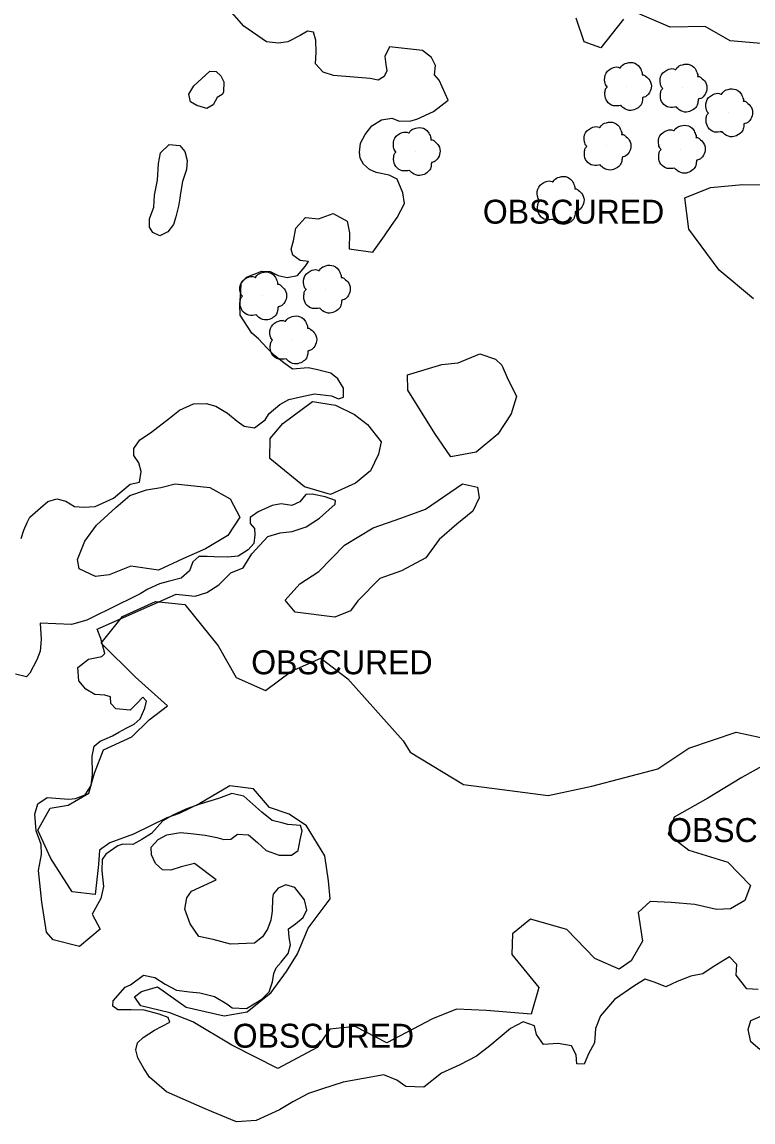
# Model space of a CAD drawing. Extents: x 368532 to 392481, y 10654822 to 10676899.
# Drawn here: x 370355.9 to 370508.6, y 10675291.7 to 10675521.5 of the extents above; entities that cross this region are included whole.
import ezdxf

# ---------------------------------------------------------------- set-up
doc = ezdxf.new("R2010")
doc.units = 0
for name, color, linetype in [('p_dtm obscured area', 7, 'Continuous'), ('p_veg tree', 7, 'Continuous'), ('p_veg woods', 7, 'Continuous')]:
    doc.layers.add(name, color=color, linetype=linetype)

msp = doc.modelspace()

# ---------------------------------------------------------------- linework, layer by layer
at = {"layer": 'p_dtm obscured area'}
for points in [[(370421.01, 10675510.31), (370418.84, 10675510.99), (370417.28, 10675512.74), (370417.41, 10675515.2), (370417.35, 10675517.71), (370416.83, 10675519.34), (370415.57, 10675519.57), (370414.04, 10675518.67), (370411.44, 10675517.34), (370409.49, 10675517.05), (370407, 10675517.32), (370402.3, 10675520.59), (370398.76, 10675524.66)], [(370368.84, 10675420.13), (370371.2, 10675420.31), (370375.06, 10675422), (370378.57, 10675424.96), (370380.5, 10675425.4), (370380.82, 10675427.63), (370380.32, 10675429.43), (370379.3, 10675430.92), (370379.27, 10675432.37), (370380.56, 10675434.24), (370382.81, 10675435.67), (370386.77, 10675438.75), (370388.81, 10675440.41), (370391.75, 10675441.72), (370394.4, 10675441.8), (370396.43, 10675441.23), (370398.86, 10675439.8), (370400.91, 10675438.13), (370402.37, 10675437.07), (370404.5, 10675436.72), (370406.73, 10675438.38), (370407.6, 10675439.71), (370409.77, 10675441.62), (370411.68, 10675442.66), (370414.08, 10675443.19), (370417.07, 10675443.79), (370420.59, 10675443.42), (370422.06, 10675442.8), (370423.13, 10675443.09), (370423.13, 10675445.01), (370421.88, 10675446.95), (370420.45, 10675448.17), (370417.38, 10675448.91), (370415.72, 10675449.23), (370412.45, 10675448.97), (370410.64, 10675450.32), (370408.66, 10675451.86), (370407.08, 10675453.43), (370405.32, 10675455.32), (370403.93, 10675456.5), (370401.51, 10675460.23), (370401.42, 10675462.49), (370401.62, 10675465.1), (370401.69, 10675466.95), (370402.87, 10675468.22), (370406.07, 10675469.46), (370407.8, 10675469.39), (370409.48, 10675468.55), (370411.3, 10675468.14), (370413.48, 10675468.57), (370415.11, 10675470.4), (370415.79, 10675471.43), (370414.06, 10675471.68), (370412.54, 10675472.8), (370412.15, 10675474.04), (370412.63, 10675475.79), (370413.14, 10675478.45), (370415.13, 10675480.68), (370417.86, 10675480.35), (370420.93, 10675481.46), (370423.89, 10675479.87), (370424.32, 10675477.44), (370424.29, 10675474.14), (370429.19, 10675473.43), (370431.67, 10675476.81), (370433.15, 10675478.99), (370434.28, 10675480.63), (370435.84, 10675483.56), (370435.5, 10675485.83), (370434.29, 10675488.68), (370432.64, 10675489.5), (370429.92, 10675490.08), (370428.51, 10675490.7), (370427.24, 10675491.76), (370426.6, 10675493.06), (370426.44, 10675494.32), (370426.62, 10675496.18), (370427.6, 10675497.98), (370429.01, 10675499.78), (370431.02, 10675501.04), (370433.22, 10675501.38), (370434.82, 10675500.75), (370437.14, 10675500.84), (370438.38, 10675501.16), (370441.86, 10675502.8), (370444.96, 10675505.17), (370443.05, 10675509.32), (370442.09, 10675510.44), (370442.31, 10675512.38), (370441.46, 10675514.1), (370439.63, 10675515.54), (370432.73, 10675516.29), (370431.75, 10675514.29), (370431.94, 10675512.62), (370432.14, 10675511.27), (370431.58, 10675510.11), (370430.34, 10675509.35), (370428.68, 10675509.66), (370421.01, 10675510.31)], [(370371.03, 10675370.25), (370372.24, 10675371.24), (370373.7, 10675371.9), (370374.84, 10675372.39), (370376.17, 10675373.18), (370377.73, 10675374), (370379.34, 10675374.82), (370380.65, 10675375.96), (370381.57, 10675378.15), (370381.97, 10675379.65), (370381.17, 10675380.48), (370379.92, 10675379.15), (370378.51, 10675377.73), (370375.56, 10675378.03), (370374.48, 10675379.15), (370374.44, 10675380.54), (370373.22, 10675380.9), (370371.15, 10675381), (370369.25, 10675382.14), (370367.83, 10675383.86), (370367.63, 10675386.69), (370369.86, 10675388.41), (370372.61, 10675388.96), (370373.28, 10675389.61), (370372.39, 10675392.71), (370371.63, 10675394.64), (370388.15, 10675402), (370390.12, 10675401.74), (370392.13, 10675401.58), (370394.57, 10675402.33), (370397.08, 10675403.89), (370399.57, 10675406.42), (370402.11, 10675407.51), (370403.95, 10675410.4), (370407.28, 10675413.99), (370409.87, 10675414.77), (370412.36, 10675415.07), (370415.27, 10675416.03), (370418.07, 10675417.87), (370421.33, 10675420.77), (370421.44, 10675421.55), (370419.25, 10675422.34), (370416.56, 10675422.89), (370415.26, 10675422.76), (370414.01, 10675421.24), (370412.3, 10675420.51), (370410.07, 10675420.83), (370408.18, 10675420.49), (370405.26, 10675419.16), (370403.61, 10675417.99), (370403.59, 10675416.73), (370404.51, 10675415.71), (370404.58, 10675414.36), (370404.4, 10675412.57), (370403.18, 10675411.27), (370401.11, 10675409.89), (370398.97, 10675409.67), (370396.11, 10675409.75), (370394.6, 10675409.84), (370392.87, 10675409.84), (370391.63, 10675408.76), (370390.93, 10675406.86), (370389.18, 10675405.35), (370386.49, 10675404.61), (370384.69, 10675404.16), (370382.22, 10675403.01), (370380.63, 10675402.03), (370378.57, 10675401.03), (370376.25, 10675399.91), (370369.5, 10675396.53), (370366.31, 10675395.61), (370363.01, 10675395.77), (370359.77, 10675395.92), (370359.96, 10675392.52), (370359.76, 10675390.1), (370359.01, 10675388.26), (370357.61, 10675385.48), (370356.87, 10675384.71), (370354.62, 10675385.25)], [(370355.74, 10675413.59), (370356.33, 10675415.35), (370357.02, 10675416.94), (370357.57, 10675418.09), (370359.84, 10675420.03), (370361.31, 10675421.33), (370363.21, 10675421.86), (370365.08, 10675421.39), (370366.89, 10675420.29), (370368.84, 10675420.13)], [(370398.71, 10675316.38), (370399.86, 10675315.57), (370402.85, 10675315.43), (370406.02, 10675317.38), (370407.59, 10675318.9), (370408.29, 10675320.99), (370408.54, 10675322.72), (370409.03, 10675323.93), (370410.09, 10675325.08), (370411.57, 10675326.94), (370412.01, 10675328.73), (370411.75, 10675330.27), (370411.59, 10675332.04), (370413.06, 10675333.08), (370414.68, 10675334.47), (370415.43, 10675336.06), (370414.94, 10675338.11), (370412.91, 10675340.72), (370411.06, 10675341.29), (370409.44, 10675340.53), (370408.42, 10675339.29), (370408.24, 10675338.32), (370408.23, 10675335.77), (370407.91, 10675333.86), (370407.19, 10675331.99), (370406.16, 10675330.43), (370404.53, 10675329.04), (370399.46, 10675328.85), (370395.89, 10675329.85), (370392.85, 10675330.44), (370391.05, 10675333.14), (370389.97, 10675336.18), (370390.35, 10675338.53), (370391.38, 10675339.96), (370396.52, 10675342.33), (370391.95, 10675345.71), (370389.17, 10675345), (370387.02, 10675344.35), (370385.3, 10675344.41), (370383.81, 10675345.75), (370382.99, 10675347.56), (370382.93, 10675349.16), (370384.4, 10675350.71), (370386.18, 10675351.69), (370389.05, 10675352.17), (370391.18, 10675352.01), (370394.23, 10675351.61), (370396.64, 10675351.16), (370398.08, 10675350.76), (370399.53, 10675350.8), (370400.99, 10675351.84), (370403.28, 10675351.71), (370405.11, 10675350.07), (370406.91, 10675348.41), (370409.69, 10675347.45), (370412.23, 10675347.43), (370413.64, 10675348.41), (370414.02, 10675350.64), (370414.46, 10675352.55), (370414.1, 10675353.63), (370411.5, 10675353.89), (370410.21, 10675354.2), (370408.21, 10675354.73), (370406.07, 10675356.44), (370402.26, 10675359.81), (370399.75, 10675360.35), (370397, 10675359.3), (370393.08, 10675358.11), (370390.17, 10675357.09), (370387.44, 10675355.82), (370385.35, 10675354.66), (370382.97, 10675351.99), (370381, 10675350.71), (370379.07, 10675349.7), (370377.02, 10675349.77), (370375.98, 10675349.38), (370373.43, 10675347.66), (370372.72, 10675346.54), (370372.59, 10675344.19), (370373, 10675340.88), (370372.39, 10675338.37), (370370.61, 10675335.1), (370372.25, 10675331.99), (370367.94, 10675328.39), (370362.47, 10675329.77), (370361.08, 10675331.4), (370360.12, 10675337.64), (370359.41, 10675344.26), (370360.01, 10675347.61), (370359.92, 10675349.69), (370358.9, 10675352.54), (370358.61, 10675356.03), (370359.28, 10675358.16), (370361.19, 10675359.51), (370365.74, 10675359.15), (370367.13, 10675359.31), (370369.12, 10675360.06), (370370.38, 10675362.02), (370370.7, 10675364.31), (370370.58, 10675368.15), (370371.03, 10675370.25)], [(370509.71, 10675319.43), (370507.35, 10675319.57), (370505.1, 10675322.4), (370505.24, 10675324.63), (370503.72, 10675326.2), (370500.13, 10675323.97), (370498.13, 10675322.65), (370495.63, 10675322.16), (370492.78, 10675321.07), (370490.44, 10675319.98), (370488.19, 10675320.84), (370486.09, 10675321.54), (370483.93, 10675320.25), (370479.7, 10675317.34), (370476.75, 10675313.87), (370475.73, 10675311.27), (370475.52, 10675308.23), (370474.29, 10675305.99), (370473.34, 10675303.83), (370471.86, 10675303.89), (370471.7, 10675305.72), (370470.7, 10675307.65), (370467.94, 10675308.14), (370464.85, 10675307.88), (370463.44, 10675309.98), (370463, 10675311.78), (370460.6, 10675312.67), (370457.96, 10675311.24), (370453.69, 10675307.6), (370450.85, 10675305.48), (370447.39, 10675303.68), (370443.59, 10675301.92), (370439.89, 10675298.97), (370436.09, 10675299.13), (370434.25, 10675300.45), (370431.51, 10675301.57), (370423.02, 10675300.05), (370418.5, 10675298.58), (370415.78, 10675297.69), (370412.54, 10675295.92), (370409.71, 10675294.24), (370404.83, 10675292.06), (370400.77, 10675291.72), (370395.53, 10675293.89), (370394.23, 10675294.46), (370386.16, 10675298.01), (370382.57, 10675301.09), (370381.37, 10675302.9), (370380.12, 10675305.09), (370379.71, 10675306.8), (370380.05, 10675308.24), (370381.26, 10675309.35), (370383.59, 10675310.91), (370386.82, 10675312.56), (370386.46, 10675313.57), (370384.62, 10675314.26), (370381.49, 10675315.07), (370378.72, 10675315.12), (370375.96, 10675315.17), (370374.93, 10675315.91), (370374.98, 10675317.01), (370377.48, 10675319.86), (370378.62, 10675320.4), (370381.3, 10675322.37), (370383.68, 10675321.89), (370385.86, 10675320.53), (370388.23, 10675319.23), (370390.96, 10675318.9), (370393.12, 10675318.71), (370396.13, 10675317.9), (370398.71, 10675316.38)], [(370510.05, 10675306.85), (370508.2, 10675308.45), (370507.64, 10675311.07), (370508.18, 10675312.95), (370510.14, 10675313.73)]]:
    msp.add_lwpolyline(points, dxfattribs=at)
for points in [[(370396.7, 10675505.73), (370395.85, 10675504.22), (370394.52, 10675503.42), (370392.47, 10675504.04), (370391.12, 10675504.84), (370390.79, 10675506.45), (370391.83, 10675508.18), (370395.15, 10675511.2), (370396.52, 10675511.14), (370397.47, 10675510.27), (370398.07, 10675508.96), (370398.04, 10675506.85), (370397.78, 10675506.32)], [(370382.57, 10675480.39), (370383.49, 10675482.83), (370383.64, 10675485.31), (370384.24, 10675488.42), (370384.46, 10675491.93), (370384.88, 10675494.17), (370386.69, 10675495.9), (370388.89, 10675495.68), (370389.97, 10675494.42), (370390.42, 10675492.53), (370390.27, 10675490.7), (370389.44, 10675488.18), (370389.03, 10675485.72), (370388.91, 10675484.68), (370388.66, 10675483.05), (370388.08, 10675480.8), (370387.58, 10675479.18), (370386.39, 10675477.65), (370384.71, 10675476.84), (370383.29, 10675477.55), (370382.58, 10675478.63)]]:
    msp.add_lwpolyline(points, close=True, dxfattribs=at)
at = {"layer": 'p_veg tree'}
for p, q in [((370482.29, 10675508.05), (370482.29, 10675508.05)), ((370493.88, 10675507.71), (370493.88, 10675507.71)), ((370503.42, 10675502.55), (370503.42, 10675502.55)), ((370478, 10675495.59), (370478, 10675495.59)), ((370493.53, 10675494.94), (370493.53, 10675494.94)), ((370438.16, 10675494.46), (370438.16, 10675494.46)), ((370468.22, 10675484.24), (370468.22, 10675484.24)), ((370419.4, 10675465.71), (370419.4, 10675465.71)), ((370406.1, 10675464.3), (370406.1, 10675464.3)), ((370412.38, 10675455.11), (370412.38, 10675455.11))]:
    msp.add_line(p, q, dxfattribs=at)
for points in [[(370481.02, 10675504.08), (370479.47, 10675504.01), (370478.14, 10675504.93), (370477.69, 10675506.36), (370477.76, 10675507.21), (370478.07, 10675507.84), (370478.17, 10675507.95), (370478.11, 10675508.04), (370477.69, 10675508.91), (370477.94, 10675510.82), (370479.47, 10675511.97), (370480.77, 10675511.95), (370480.91, 10675511.91), (370480.98, 10675512.01), (370481.91, 10675512.79), (370483.52, 10675513), (370484.92, 10675512.09), (370485.39, 10675511.11), (370485.48, 10675510.57), (370485.47, 10675510.45), (370485.57, 10675510.46), (370486.19, 10675510.19), (370487.07, 10675509.27), (370487.38, 10675507.72), (370486.8, 10675506.45), (370485.88, 10675505.79), (370485.63, 10675505.71), (370485.58, 10675505.66), (370485.57, 10675505.6), (370485.54, 10675505.14), (370485.25, 10675504.21), (370484.35, 10675503.4), (370483.15, 10675503.02), (370481.62, 10675503.49), (370481, 10675504.09)], [(370492.62, 10675503.74), (370491.06, 10675503.67), (370489.73, 10675504.58), (370489.28, 10675506.01), (370489.35, 10675506.86), (370489.67, 10675507.49), (370489.76, 10675507.61), (370489.7, 10675507.7), (370489.28, 10675508.56), (370489.53, 10675510.47), (370491.06, 10675511.62), (370492.36, 10675511.6), (370492.5, 10675511.56), (370492.57, 10675511.66), (370493.51, 10675512.44), (370495.11, 10675512.65), (370496.52, 10675511.75), (370496.99, 10675510.76), (370497.07, 10675510.22), (370497.06, 10675510.11), (370497.17, 10675510.12), (370497.78, 10675509.84), (370498.67, 10675508.92), (370498.97, 10675507.38), (370498.4, 10675506.11), (370497.48, 10675505.44), (370497.22, 10675505.37), (370497.17, 10675505.31), (370497.17, 10675505.25), (370497.13, 10675504.8), (370496.84, 10675503.87), (370495.95, 10675503.05), (370494.74, 10675502.67), (370493.22, 10675503.15), (370492.6, 10675503.74)], [(370502.16, 10675498.58), (370500.61, 10675498.51), (370499.28, 10675499.42), (370498.83, 10675500.86), (370498.9, 10675501.71), (370499.21, 10675502.33), (370499.31, 10675502.45), (370499.24, 10675502.54), (370498.83, 10675503.4), (370499.08, 10675505.32), (370500.6, 10675506.47), (370501.91, 10675506.45), (370502.05, 10675506.41), (370502.12, 10675506.51), (370503.05, 10675507.29), (370504.65, 10675507.49), (370506.06, 10675506.59), (370506.53, 10675505.61), (370506.62, 10675505.06), (370506.61, 10675504.95), (370506.71, 10675504.96), (370507.32, 10675504.69), (370508.21, 10675503.76), (370508.51, 10675502.22), (370507.94, 10675500.95), (370507.02, 10675500.28), (370506.77, 10675500.21), (370506.72, 10675500.16), (370506.71, 10675500.09), (370506.68, 10675499.64), (370506.39, 10675498.71), (370505.49, 10675497.89), (370504.29, 10675497.51), (370502.76, 10675497.99), (370502.14, 10675498.59)], [(370436.9, 10675490.49), (370435.35, 10675490.42), (370434.02, 10675491.33), (370433.57, 10675492.77), (370433.64, 10675493.62), (370433.95, 10675494.25), (370434.05, 10675494.36), (370433.98, 10675494.45), (370433.57, 10675495.32), (370433.82, 10675497.23), (370435.34, 10675498.38), (370436.65, 10675498.36), (370436.79, 10675498.32), (370436.86, 10675498.42), (370437.79, 10675499.2), (370439.39, 10675499.4), (370440.8, 10675498.5), (370441.27, 10675497.52), (370441.36, 10675496.98), (370441.35, 10675496.86), (370441.45, 10675496.87), (370442.07, 10675496.6), (370442.95, 10675495.68), (370443.25, 10675494.13), (370442.68, 10675492.86), (370441.76, 10675492.2), (370441.51, 10675492.12), (370441.46, 10675492.07), (370441.45, 10675492.01), (370441.42, 10675491.55), (370441.13, 10675490.62), (370440.23, 10675489.81), (370439.03, 10675489.43), (370437.5, 10675489.9), (370436.88, 10675490.5)], [(370476.74, 10675491.63), (370475.19, 10675491.56), (370473.86, 10675492.47), (370473.41, 10675493.9), (370473.48, 10675494.75), (370473.79, 10675495.38), (370473.89, 10675495.5), (370473.83, 10675495.59), (370473.41, 10675496.45), (370473.66, 10675498.36), (370475.19, 10675499.51), (370476.49, 10675499.49), (370476.63, 10675499.45), (370476.7, 10675499.55), (370477.63, 10675500.33), (370479.23, 10675500.54), (370480.64, 10675499.64), (370481.11, 10675498.65), (370481.2, 10675498.11), (370481.19, 10675498), (370481.29, 10675498.01), (370481.91, 10675497.73), (370482.79, 10675496.81), (370483.1, 10675495.26), (370482.52, 10675494), (370481.6, 10675493.33), (370481.35, 10675493.25), (370481.3, 10675493.2), (370481.29, 10675493.14), (370481.26, 10675492.69), (370480.97, 10675491.76), (370480.07, 10675490.94), (370478.87, 10675490.56), (370477.34, 10675491.04), (370476.72, 10675491.63)], [(370492.27, 10675490.98), (370490.71, 10675490.91), (370489.38, 10675491.82), (370488.93, 10675493.25), (370489, 10675494.1), (370489.32, 10675494.73), (370489.41, 10675494.85), (370489.35, 10675494.94), (370488.93, 10675495.8), (370489.18, 10675497.71), (370490.71, 10675498.86), (370492.01, 10675498.84), (370492.15, 10675498.8), (370492.22, 10675498.9), (370493.16, 10675499.68), (370494.76, 10675499.89), (370496.17, 10675498.99), (370496.64, 10675498), (370496.72, 10675497.46), (370496.71, 10675497.35), (370496.82, 10675497.36), (370497.43, 10675497.08), (370498.32, 10675496.16), (370498.62, 10675494.62), (370498.05, 10675493.35), (370497.13, 10675492.68), (370496.87, 10675492.6), (370496.82, 10675492.55), (370496.82, 10675492.49), (370496.78, 10675492.04), (370496.49, 10675491.11), (370495.6, 10675490.29), (370494.39, 10675489.91), (370492.86, 10675490.39), (370492.25, 10675490.98)], [(370466.96, 10675480.27), (370465.4, 10675480.21), (370464.07, 10675481.12), (370463.62, 10675482.55), (370463.69, 10675483.4), (370464.01, 10675484.03), (370464.1, 10675484.14), (370464.04, 10675484.23), (370463.62, 10675485.1), (370463.87, 10675487.01), (370465.4, 10675488.16), (370466.7, 10675488.14), (370466.84, 10675488.1), (370466.91, 10675488.2), (370467.85, 10675488.98), (370469.45, 10675489.19), (370470.86, 10675488.28), (370471.33, 10675487.3), (370471.41, 10675486.76), (370471.4, 10675486.65), (370471.51, 10675486.65), (370472.12, 10675486.38), (370473.01, 10675485.46), (370473.31, 10675483.91), (370472.74, 10675482.64), (370471.81, 10675481.98), (370471.56, 10675481.9), (370471.51, 10675481.85), (370471.51, 10675481.79), (370471.47, 10675481.34), (370471.18, 10675480.4), (370470.29, 10675479.59), (370469.08, 10675479.21), (370467.55, 10675479.68), (370466.94, 10675480.28)], [(370418.14, 10675461.74), (370416.59, 10675461.67), (370415.25, 10675462.58), (370414.81, 10675464.02), (370414.88, 10675464.87), (370415.19, 10675465.5), (370415.29, 10675465.61), (370415.22, 10675465.7), (370414.8, 10675466.57), (370415.05, 10675468.48), (370416.58, 10675469.63), (370417.88, 10675469.61), (370418.03, 10675469.57), (370418.1, 10675469.67), (370419.03, 10675470.45), (370420.63, 10675470.65), (370422.04, 10675469.75), (370422.51, 10675468.77), (370422.6, 10675468.23), (370422.58, 10675468.11), (370422.69, 10675468.12), (370423.3, 10675467.85), (370424.19, 10675466.93), (370424.49, 10675465.38), (370423.92, 10675464.11), (370423, 10675463.45), (370422.74, 10675463.37), (370422.7, 10675463.32), (370422.69, 10675463.26), (370422.65, 10675462.8), (370422.37, 10675461.87), (370421.47, 10675461.06), (370420.27, 10675460.68), (370418.74, 10675461.15), (370418.12, 10675461.75)], [(370404.84, 10675460.33), (370403.29, 10675460.26), (370401.96, 10675461.17), (370401.51, 10675462.6), (370401.58, 10675463.45), (370401.89, 10675464.08), (370401.99, 10675464.2), (370401.92, 10675464.29), (370401.51, 10675465.15), (370401.76, 10675467.06), (370403.28, 10675468.21), (370404.59, 10675468.19), (370404.73, 10675468.15), (370404.8, 10675468.25), (370405.73, 10675469.03), (370407.33, 10675469.24), (370408.74, 10675468.34), (370409.21, 10675467.36), (370409.3, 10675466.81), (370409.29, 10675466.7), (370409.39, 10675466.71), (370410, 10675466.44), (370410.89, 10675465.51), (370411.19, 10675463.97), (370410.62, 10675462.7), (370409.7, 10675462.03), (370409.45, 10675461.96), (370409.4, 10675461.91), (370409.39, 10675461.84), (370409.36, 10675461.39), (370409.07, 10675460.46), (370408.17, 10675459.64), (370406.97, 10675459.26), (370405.44, 10675459.74), (370404.82, 10675460.33)], [(370411.11, 10675451.15), (370409.56, 10675451.08), (370408.23, 10675451.99), (370407.78, 10675453.42), (370407.85, 10675454.27), (370408.16, 10675454.9), (370408.26, 10675455.01), (370408.2, 10675455.1), (370407.78, 10675455.97), (370408.03, 10675457.88), (370409.56, 10675459.03), (370410.86, 10675459.01), (370411, 10675458.97), (370411.07, 10675459.07), (370412, 10675459.85), (370413.61, 10675460.06), (370415.01, 10675459.15), (370415.48, 10675458.17), (370415.57, 10675457.63), (370415.56, 10675457.52), (370415.67, 10675457.52), (370416.28, 10675457.25), (370417.16, 10675456.33), (370417.47, 10675454.78), (370416.89, 10675453.52), (370415.97, 10675452.85), (370415.72, 10675452.77), (370415.67, 10675452.72), (370415.66, 10675452.66), (370415.63, 10675452.21), (370415.34, 10675451.27), (370414.44, 10675450.46), (370413.24, 10675450.08), (370411.71, 10675450.55), (370411.09, 10675451.15)]]:
    msp.add_spline(points, degree=3, dxfattribs=at)
at = {"layer": 'p_veg woods'}
for points in [[(370511.1, 10675516.94), (370503.83, 10675517.54), (370498.65, 10675520.56), (370491.31, 10675520.4), (370484.48, 10675523.33)], [(370481.58, 10675522.09), (370476.87, 10675516.09), (370473.37, 10675517.33), (370471.72, 10675522.26)], [(370508.74, 10675463.68), (370501.59, 10675469.65), (370495.22, 10675478.22), (370494.36, 10675484.78), (370499.77, 10675486.95), (370506.51, 10675487.57), (370512.26, 10675487.47)], [(370513.37, 10675367.65), (370506.31, 10675363.71), (370499.16, 10675359.35), (370492.16, 10675355.41), (370490.89, 10675351.82), (370495.21, 10675348.49), (370503.36, 10675345.97), (370508.12, 10675341.1), (370506.92, 10675337.98), (370503.95, 10675336.27), (370501.02, 10675336.14), (370496.51, 10675337.16), (370491.5, 10675337.57), (370487.12, 10675337.79), (370484.65, 10675335.51), (370485.54, 10675329.51), (370483.15, 10675325.41), (370480.68, 10675323.66), (370475.61, 10675325.86), (370469.73, 10675331.95), (370462.16, 10675334.11), (370458.37, 10675331.03), (370458.24, 10675326.69), (370463.88, 10675319.84), (370462.26, 10675314.23), (370452.93, 10675315.03), (370446.68, 10675315.29), (370441.68, 10675313.29), (370432.17, 10675308.26), (370425.56, 10675311.69), (370420.26, 10675311.08), (370417.59, 10675307.27), (370409.37, 10675302.86), (370399.74, 10675307.76), (370391.63, 10675312.63), (370386.85, 10675314.53), (370380.79, 10675315.96), (370379.44, 10675317.89), (370380.9, 10675318.95), (370384.27, 10675319.95), (370390.21, 10675315.71), (370398.2, 10675313.89), (370402.97, 10675314.75), (370407.97, 10675318.78), (370411.22, 10675323.18), (370413.46, 10675326.85), (370415.75, 10675332.24), (370420.29, 10675338.36), (370419.98, 10675342.09), (370419.22, 10675347.3), (370415.36, 10675353.57), (370411.73, 10675356.01), (370407.61, 10675357.4), (370404.3, 10675361.3), (370399.35, 10675361.95), (370393.06, 10675358.24), (370388.74, 10675356.14), (370386.23, 10675355.27), (370379.24, 10675351.81), (370374.27, 10675350.02), (370372.1, 10675348.5), (370371.9, 10675345.48), (370371.21, 10675339.26), (370366.43, 10675339.79), (370361.94, 10675346.76), (370359.25, 10675352.65), (370361.86, 10675357.25), (370365.6, 10675357.92), (370369.9, 10675360.4), (370371.06, 10675364.58), (370372.99, 10675369.45), (370378.88, 10675372.2), (370382.53, 10675375.72), (370386.37, 10675378.62), (370379.66, 10675384.67), (370372.5, 10675391.72), (370376.94, 10675397.34), (370383.83, 10675400.42), (370389.93, 10675399.79), (370396.95, 10675391.21), (370400.65, 10675384.57), (370406.83, 10675381.82), (370412.22, 10675385.92), (370418.37, 10675388.64), (370424.02, 10675384.28), (370435.55, 10675371.34), (370437.03, 10675368.96), (370448.13, 10675362.19), (370456.22, 10675361.17), (370465.86, 10675359.92), (370474.97, 10675361.85), (370488.72, 10675365.49), (370495.19, 10675369.78), (370505.09, 10675373.16), (370512.84, 10675371.47)]]:
    msp.add_lwpolyline(points, dxfattribs=at)
for points in [[(370457.3, 10675447.26), (370459.2, 10675443.26), (370458.11, 10675439.67), (370455.3, 10675435.4), (370450.83, 10675431.66), (370445.5, 10675430.66), (370442.18, 10675435.54), (370436.52, 10675444.62), (370436.45, 10675447.79), (370443.63, 10675449.93), (370447.07, 10675450.31), (370451.6, 10675452.2), (370454.81, 10675451.09), (370456.2, 10675449.83)], [(370425.58, 10675425.16), (370420.4, 10675422.82), (370414.97, 10675424.38), (370407.73, 10675430.32), (370407.77, 10675434.46), (370410.44, 10675437.61), (370416.62, 10675442.2), (370421.43, 10675441.48), (370425.39, 10675439.47), (370428.14, 10675437.39), (370430.99, 10675433.79), (370430.38, 10675431.19), (370428.74, 10675427.75)], [(370381.98, 10675423.8), (370384.95, 10675424.25), (370387.93, 10675424.99), (370395.17, 10675424.25), (370399.39, 10675421.92), (370401.47, 10675418.09), (370398.96, 10675414.23), (370394.3, 10675411.46), (370389.54, 10675409.34), (370384.45, 10675407.02), (370378.68, 10675407.79), (370374.12, 10675405.99), (370371.33, 10675405.66), (370367.89, 10675407.25), (370367.51, 10675409.19), (370369.07, 10675413.07), (370371.48, 10675416.38), (370375.51, 10675420.1), (370378.49, 10675422.57)], [(370440.26, 10675409.55), (370435.19, 10675406.85), (370430.7, 10675405.22), (370426.07, 10675400.57), (370424.53, 10675398.52), (370421.31, 10675397.19), (370413.02, 10675398.19), (370410.89, 10675400.75), (370414, 10675404.16), (370417.95, 10675406.71), (370423.33, 10675412.19), (370429.27, 10675415.85), (370435.09, 10675417.83), (370440.23, 10675419.74), (370447.93, 10675425.04), (370451.06, 10675424.31), (370451.4, 10675422.1), (370450.09, 10675419.34), (370446.75, 10675416.58), (370443.06, 10675413.41)]]:
    msp.add_lwpolyline(points, close=True, dxfattribs=at)

# ---------------------------------------------------------------- texts
at = {"layer": 'p_dtm obscured area'}
for p in [(370450.34, 10675479.37), (370401.96, 10675385.24), (370488.81, 10675350.2), (370398.09, 10675307.24)]:
    msp.add_text(' OBSCURED', height=5, dxfattribs=at).set_placement(p)

doc.saveas('drawing.dxf')
